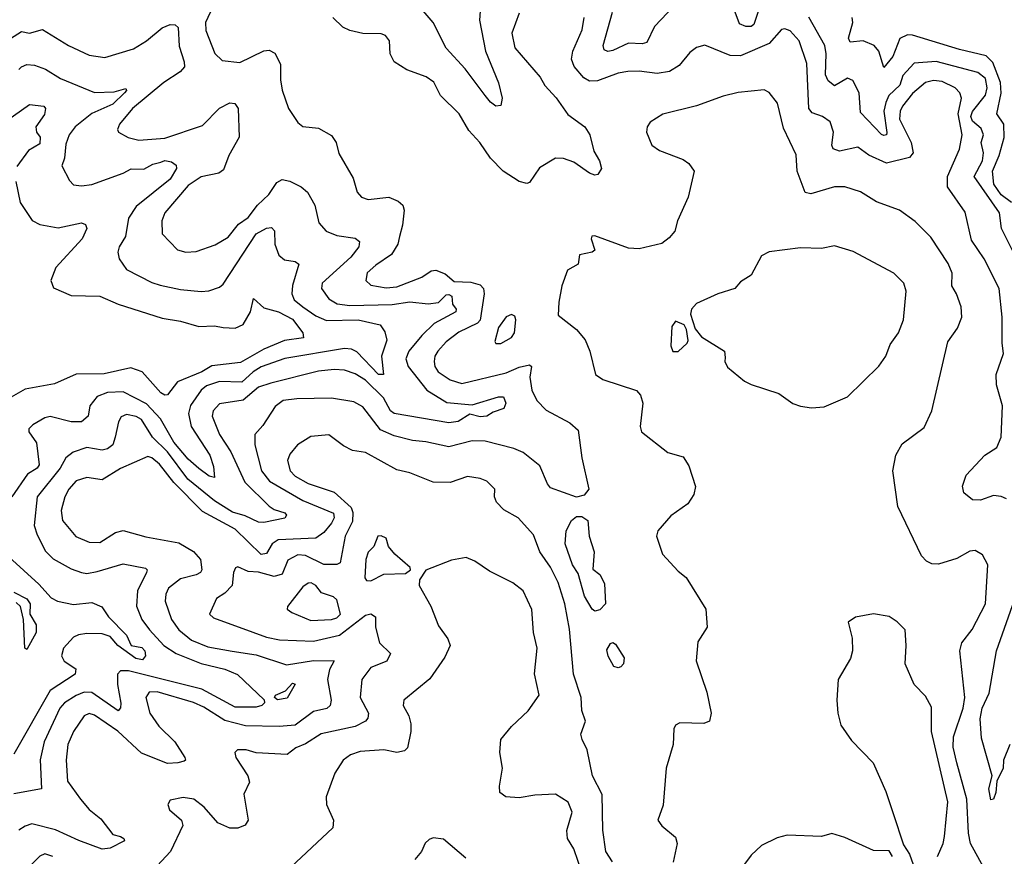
# Model space of a CAD drawing. Extents: x 1552033 to 1694788, y 811965 to 917215.
# Tile 578 of 632: x 1683058 to 1686837, y 878146 to 881356. Entities that reach past the tile are written whole.
import ezdxf

# ---------------------------------------------------------------- set-up
doc = ezdxf.new("R2010")
doc.units = 0

msp = doc.modelspace()

# ---------------------------------------------------------------- linework, layer by layer
at = {"layer": '0CON20XD'}
for points in [[(1684827.8, 881425), (1684822.6, 881355), (1684846.1, 881235), (1684895, 881113.8), (1684909.2, 881055), (1684905, 881027.5), (1684885.9, 881024.1), (1684865, 881039.4), (1684845, 881065.8), (1684768.2, 881168.2), (1684695, 881246.9), (1684645, 881345.7), (1684570, 881435)], [(1685593.3, 881435), (1685495, 881330.4), (1685465, 881268.8), (1685446.8, 881263.2), (1685395, 881266.1), (1685335, 881238.1), (1685314.7, 881234.7), (1685301.2, 881241.2), (1685297, 881257), (1685333.1, 881385)], [(1683799.1, 881405), (1683771.6, 881345), (1683772.8, 881315), (1683806.7, 881226.7), (1683835, 881200), (1683902.5, 881192.5), (1683995, 881236.2), (1684015, 881239.2), (1684037.2, 881227.2), (1684059.4, 881185), (1684058.6, 881125), (1684065.6, 881085.6), (1684089.2, 881015), (1684125, 880961.2), (1684145, 880946), (1684205, 880939.6), (1684255, 880911.8), (1684273.2, 880885), (1684282.6, 880842.6), (1684337.7, 880747.7), (1684353.1, 880695), (1684369.2, 880675), (1684395, 880666.2), (1684475, 880675.4), (1684510.5, 880660.5), (1684528.9, 880645), (1684533.8, 880625), (1684527.4, 880567.4), (1684515.4, 880524.6)], [(1685894.8, 881395), (1685875, 881337.5), (1685865, 881330.2), (1685845, 881330.2), (1685820.6, 881340.6), (1685796.8, 881405)], [(1684975, 881380.8), (1684946.2, 881305), (1684958.6, 881248.6), (1685055.2, 881135.2), (1685073.5, 881103.5), (1685116.8, 881056.8), (1685161.9, 880991.9), (1685226.5, 880945), (1685245.9, 880915), (1685261.8, 880851.8), (1685283.1, 880815), (1685291.2, 880785), (1685277.5, 880762.5), (1685265, 880760), (1685245, 880766.9), (1685185, 880810), (1685145, 880823.1), (1685115, 880824.5), (1685052.7, 880787.3), (1685015, 880732), (1685005, 880728.1), (1684975, 880735.7), (1684913.3, 880775), (1684865.4, 880825), (1684824.4, 880885), (1684781.7, 880931.7), (1684745, 880995.6), (1684673.5, 881065), (1684647, 881117), (1684617.4, 881137.4), (1684543.3, 881163.3), (1684494.6, 881194.6), (1684480, 881225), (1684476.7, 881275), (1684462, 881295), (1684445, 881301.9), (1684375, 881303.3), (1684325, 881314.4), (1684297.6, 881327.6), (1684259.5, 881365)], [(1686845, 879518), (1686825, 879527.3), (1686795, 879530.4), (1686745, 879512.7), (1686715, 879514.5), (1686681.1, 879541.1), (1686675.9, 879565.9), (1686690.9, 879609.1), (1686762.2, 879685), (1686807.8, 879715), (1686824.4, 879755), (1686830.5, 879875), (1686806.9, 879955), (1686805.6, 879995), (1686834.5, 880075), (1686828.5, 880115), (1686829.3, 880215), (1686817.7, 880325), (1686759.2, 880439.1), (1686710.6, 880510.6), (1686687.2, 880617.3), (1686618.9, 880715), (1686618.8, 880755), (1686665, 880859.2), (1686675.6, 880914.4), (1686660.5, 880995), (1686672.5, 881055), (1686666.2, 881075), (1686648.5, 881095), (1686598.8, 881118.8), (1686565, 881123.3), (1686535, 881114.7), (1686485, 881073.7), (1686446, 881025), (1686437.4, 881005), (1686435.2, 880975), (1686479.8, 880885), (1686487.5, 880845), (1686473.1, 880826.9), (1686385, 880805.2), (1686316.6, 880836.6), (1686275, 880867.1), (1686205, 880851.6), (1686180.4, 880860.4), (1686175.3, 880875), (1686181.6, 880925), (1686168, 880965), (1686139.4, 880985), (1686098.9, 880998.9), (1686086.9, 881015), (1686078.6, 881188.6), (1686049.8, 881275), (1686015, 881313.2), (1685995, 881320.8), (1685981.3, 881318.7), (1685934.8, 881265.2), (1685825, 881217.5), (1685785, 881219.1), (1685687.9, 881257.9), (1685655, 881250), (1685629.6, 881230.4), (1685589.3, 881180.7), (1685552.5, 881157.5), (1685505, 881149.2), (1685435, 881158.7), (1685392.1, 881157.9), (1685355, 881150.8), (1685275, 881121.4), (1685245, 881120.2), (1685223.1, 881133.1), (1685186.5, 881176.5), (1685175.3, 881205), (1685181.4, 881235), (1685217, 881317), (1685224.5, 881365)], [(1686892.5, 880422.5), (1686826.1, 880555), (1686818.9, 880615), (1686720.7, 880755), (1686753.1, 880815), (1686756.7, 880845), (1686747.8, 880885), (1686757.6, 880915), (1686748.7, 880938.7), (1686715, 880966.7), (1686708.1, 880985), (1686715.5, 881004.5), (1686765, 881067.1), (1686771, 881095), (1686765, 881131.1), (1686735, 881153.2), (1686575, 881195.8), (1686490.5, 881189.5), (1686447.3, 881142.7), (1686436.2, 881105), (1686393.6, 881065), (1686381.9, 881038.1), (1686374.5, 881005), (1686386.4, 880923.6), (1686385.3, 880914.7), (1686375, 880912.5), (1686365, 880916.2), (1686285, 881000.8), (1686280.5, 881075), (1686255, 881122.5), (1686235, 881131.8), (1686185, 881102), (1686161.5, 881121.5), (1686151.3, 881145), (1686153.7, 881225), (1686147.6, 881257.6), (1686086.1, 881366.1)], [(1686865.1, 880655.1), (1686825, 880684.8), (1686796.2, 880725), (1686791.8, 880775), (1686817.6, 880835), (1686835.9, 880904.1), (1686834.7, 880955), (1686808, 880995), (1686825.4, 881074.6), (1686821.9, 881115), (1686792.6, 881192.6), (1686767.2, 881217.2), (1686665, 881241.9), (1686485, 881297.5), (1686465, 881298.8), (1686436.5, 881283.5), (1686409.7, 881215), (1686375, 881172.5), (1686355.2, 881235.2), (1686337.7, 881257.7), (1686295, 881274.7), (1686245, 881270), (1686239.4, 881285), (1686255.3, 881345), (1686252.9, 881365)], [(1682975, 881254.2), (1683065, 881310.8), (1683095, 881304.4), (1683145, 881318.1), (1683245, 881256.7), (1683325, 881220.6), (1683385, 881211.2), (1683495, 881243.9), (1683544.6, 881275.4), (1683605, 881325.4), (1683635, 881337.5), (1683655, 881337.1), (1683666, 881326), (1683669.7, 881255), (1683689.2, 881195), (1683690, 881175), (1683674, 881156), (1683611.6, 881115), (1683491.1, 881015), (1683440.5, 880955), (1683432.9, 880935), (1683437.5, 880925), (1683474, 880904), (1683515, 880894.6), (1683615, 880902), (1683760.1, 880949.9), (1683825, 881016.4), (1683865, 881037.8), (1683883.8, 881035), (1683896.5, 881015), (1683900.4, 880905), (1683860.2, 880835), (1683839.7, 880780.3), (1683822.4, 880767.6), (1683755, 880753.1), (1683705, 880719.7), (1683615, 880615.6), (1683603.2, 880585), (1683604.7, 880534.7), (1683663.3, 880473.3), (1683695, 880464.7), (1683735, 880466.6), (1683807.7, 880492.3), (1683857.6, 880522.4), (1683897.7, 880572.3), (1683935, 880596.9), (1683970.4, 880645), (1684013.8, 880685), (1684045, 880731.8), (1684065, 880743.2), (1684095, 880736.8), (1684138.5, 880715), (1684162.1, 880695), (1684190.4, 880645), (1684206.6, 880576.6), (1684234.4, 880545), (1684275, 880528.4), (1684345, 880518.5), (1684361.9, 880505), (1684359.6, 880485), (1684329.5, 880445), (1684218.7, 880345), (1684216.9, 880325), (1684244.6, 880285), (1684276.2, 880266.1), (1684325, 880259.5), (1684487.1, 880262.9), (1684555, 880273.3), (1684625.8, 880265.8), (1684665, 880271.3), (1684695, 880301.1), (1684705, 880301.6), (1684716.5, 880295), (1684718.9, 880265), (1684732.7, 880245), (1684731.9, 880235), (1684649.3, 880190.7), (1684601.1, 880145), (1684551.1, 880085), (1684539.5, 880055), (1684548.3, 880025), (1684620.5, 879935), (1684697.1, 879887.1), (1684795, 879877.9), (1684895, 879909.5), (1684915, 879908.6), (1684924.4, 879885), (1684916, 879865), (1684875, 879850.8), (1684851.2, 879835), (1684825, 879832.1), (1684785, 879842.7), (1684740.5, 879815), (1684705, 879809.4), (1684495, 879844.8), (1684481.3, 879855), (1684454.8, 879905), (1684385, 879972.6), (1684345, 879997.5), (1684305, 880011.2), (1684265, 880013.7), (1684205, 880007.1), (1684021.6, 879961.6), (1683975, 879946), (1683915, 879896.2), (1683825, 879882), (1683800.8, 879855), (1683796.3, 879835), (1683824.7, 879765), (1683868, 879698), (1683921.6, 879581.6), (1684015, 879489.5), (1684035, 879476.3), (1684075, 879464), (1684082.5, 879455), (1684076.1, 879443.9), (1683995, 879427.2), (1683975, 879428.1), (1683922.7, 879452.7), (1683875, 879466.7), (1683805, 879510.7), (1683703, 879593), (1683625, 879698.8), (1683568.2, 879755), (1683525, 879822), (1683505, 879834.1), (1683468.3, 879841.7), (1683447.8, 879832.2), (1683436.6, 879813.4), (1683424.1, 879754.1), (1683415.9, 879725), (1683395, 879709.2), (1683375, 879704.1), (1683315, 879714.2), (1683263.3, 879696.7), (1683234.6, 879675), (1683213.7, 879635), (1683125.2, 879525), (1683113.7, 879415), (1683125, 879379.4), (1683156.7, 879316.8), (1683187, 879287), (1683255, 879249.5), (1683294.7, 879234.7), (1683315, 879231.6), (1683355, 879238.4), (1683455, 879268.8), (1683541.4, 879251.4), (1683546.9, 879245), (1683544.4, 879235), (1683509.8, 879165), (1683505.7, 879105.7), (1683527.1, 879055), (1683555.8, 879015), (1683611.4, 878955), (1683658, 878925), (1683755, 878886.3), (1683845, 878864), (1683893.3, 878843.3), (1683996.2, 878746.2), (1683997.1, 878735), (1683986.7, 878725), (1683965, 878718.1), (1683885, 878719), (1683757.3, 878787.3), (1683475, 878857.7), (1683445, 878857.5), (1683433.9, 878845), (1683433.8, 878805), (1683445.6, 878734.4), (1683444.7, 878715.3), (1683436, 878705), (1683335, 878775.2), (1683305, 878776.6), (1683275, 878763.3), (1683230.3, 878735), (1683212.6, 878715), (1683152.4, 878585), (1683136.6, 878516.6), (1683141.4, 878405), (1683035, 878385.9)], [(1683055.2, 881165), (1683065, 881176), (1683085, 881184), (1683115, 881181.7), (1683156.9, 881166.9), (1683215, 881130.7), (1683345, 881076.4), (1683420, 881080), (1683465, 881092.5), (1683468, 881085), (1683460, 881075), (1683415, 881031.6), (1683335, 880996.9), (1683270.4, 880945), (1683247.6, 880915), (1683235, 880878.8), (1683230, 880825), (1683219.5, 880795), (1683248.9, 880738.9), (1683265, 880722.9), (1683295, 880718.9), (1683335, 880723.3), (1683455, 880767.7), (1683485.5, 880784.5), (1683535, 880783.2), (1683568.4, 880801.6), (1683599.7, 880809.7), (1683615, 880815.6), (1683641.2, 880811.2), (1683658.3, 880798.3), (1683660, 880785), (1683635.3, 880745), (1683505, 880640), (1683475.6, 880595), (1683463.5, 880525), (1683439.3, 880485), (1683434.5, 880464.5), (1683439.3, 880439.3), (1683467.5, 880397.5), (1683565, 880347.3), (1683597.1, 880337.1), (1683675, 880321.4), (1683755, 880313.3), (1683784, 880316), (1683825, 880330), (1683838.7, 880341.3), (1683965, 880534.5), (1684005, 880556.2), (1684025, 880559.5), (1684035.9, 880545.9), (1684036.9, 880495), (1684052.7, 880452.7), (1684074.7, 880434.7), (1684115, 880428.5), (1684128.7, 880418.7), (1684105, 880336.2), (1684102.5, 880305), (1684110.8, 880280.8), (1684144.1, 880254.1), (1684195, 880219.4), (1684235, 880201.7), (1684356.7, 880205), (1684441.1, 880185), (1684458.9, 880158.9), (1684467, 880127), (1684447.2, 880065), (1684454, 879995), (1684435, 879994.8), (1684351.9, 880081.9), (1684331.7, 880091.7), (1684304.8, 880094.8), (1684075, 880056.6), (1683985, 880024.8), (1683953.4, 880005), (1683910, 879965), (1683825, 879968.1), (1683775, 879951.6), (1683754.1, 879935), (1683713.5, 879876.5), (1683706.1, 879845), (1683716.1, 879795), (1683787.5, 879685), (1683801.4, 879641.4), (1683805, 879599.2), (1683785, 879604.8), (1683745, 879634.2), (1683705, 879670), (1683649.6, 879735), (1683597.9, 879825), (1683545, 879882.9), (1683455, 879928.6), (1683395, 879925.2), (1683355, 879910), (1683326.9, 879875), (1683320.5, 879835), (1683295, 879813.8), (1683255, 879813.7), (1683175, 879833.4), (1683155, 879829.2), (1683108.1, 879801.9), (1683093.2, 879786.8), (1683092.5, 879775), (1683122.4, 879732.4), (1683132.2, 879647.8), (1683124.6, 879635), (1683087.8, 879612.2), (1683027.5, 879525)], [(1686785, 878053.3), (1686707.5, 878195), (1686699.8, 878235), (1686692.6, 878365), (1686654.3, 878504.3), (1686641.1, 878565), (1686642.6, 878605), (1686678.7, 878715), (1686686.1, 878756.1), (1686666.2, 878935), (1686674.5, 878965), (1686713.8, 879016.2), (1686764.6, 879115), (1686774.1, 879264.1), (1686752.7, 879302.7), (1686725, 879319.2), (1686705, 879317.1), (1686655, 879289.4), (1686585, 879266.7), (1686558.3, 879268.3), (1686538.3, 879278.3), (1686518.7, 879298.7), (1686428.6, 879488.6), (1686409.2, 879625), (1686420, 879685), (1686445, 879728.8), (1686529.1, 879790.9), (1686559.2, 879855), (1686619.6, 880120.4), (1686657.8, 880172.2), (1686674.5, 880215.5), (1686671.5, 880255), (1686653.6, 880305), (1686635.4, 880335), (1686636.5, 880383.5), (1686620.9, 880420.9), (1686555, 880521.4), (1686495, 880581.4), (1686435, 880625.6), (1686346.9, 880656.9), (1686285.4, 880695.4), (1686225, 880714.5), (1686185, 880714.6), (1686095, 880687.8), (1686072.8, 880692.7), (1686041.5, 880775), (1686038, 880838), (1685990, 880940), (1685966.1, 881036.1), (1685935, 881076.7), (1685915, 881087.1), (1685815, 881076.9), (1685757.4, 881062.6), (1685655, 881026.1), (1685526.2, 880993.8), (1685477.3, 880962.7), (1685466.2, 880945), (1685464, 880925), (1685484.6, 880874.6), (1685513.8, 880853.8), (1685605, 880819.4), (1685625.7, 880805), (1685646.7, 880775), (1685624.1, 880675.9), (1685582.5, 880585), (1685572, 880545), (1685550.9, 880519.1), (1685522.4, 880497.6), (1685435, 880477.1), (1685395, 880479.3), (1685265, 880526.9), (1685254.3, 880525.7), (1685251.2, 880515), (1685265, 880472.5), (1685255.6, 880464.4), (1685205.9, 880454.1), (1685201.5, 880418.5), (1685160.8, 880395), (1685139.2, 880335), (1685127.3, 880272.7), (1685125, 880222.5), (1685195, 880167.5), (1685228, 880128), (1685246.5, 880085), (1685268, 879995), (1685295.5, 879975.5), (1685425, 879933.8), (1685441.2, 879915), (1685450, 879885), (1685439.2, 879795), (1685444, 879775), (1685545, 879695.6), (1685605, 879679.2), (1685625.6, 879645), (1685651.4, 879565), (1685645.6, 879534.4), (1685621.9, 879498.1), (1685557.1, 879452.9), (1685507.5, 879395), (1685502.5, 879375), (1685525.7, 879305.7), (1685585, 879240), (1685615.5, 879215.5), (1685691.2, 879095), (1685696.2, 879025), (1685661.2, 878968.8), (1685654.2, 878895.8), (1685695.5, 878775.5), (1685711.4, 878695), (1685705.7, 878664.3), (1685683.9, 878656.1), (1685591.4, 878658.6), (1685575, 878650), (1685569.2, 878635), (1685565.6, 878575), (1685539.5, 878485), (1685527.2, 878342.8), (1685506.9, 878285), (1685522.8, 878262.8), (1685575, 878220), (1685580.9, 878195), (1685566.2, 878123.8)], [(1683004, 880966), (1683095, 881030.6), (1683150, 881025), (1683156.7, 881015), (1683153, 880993), (1683119.6, 880945), (1683121.8, 880925), (1683137.1, 880905), (1683135, 880879.4), (1683091.8, 880855), (1683047.4, 880792.6)], [(1683043.2, 880735), (1683059.3, 880655), (1683105.3, 880585.3), (1683135, 880570.6), (1683205, 880557.6), (1683295, 880576.4), (1683310, 880570), (1683315.6, 880555.6), (1683297.5, 880515), (1683197.1, 880405), (1683178, 880355), (1683187.8, 880327.8), (1683255, 880298.6), (1683365, 880295.3), (1683435.3, 880265.3), (1683605, 880211.6), (1683675, 880200), (1683745, 880179.4), (1683805, 880181.9), (1683838.8, 880175), (1683885, 880172.5), (1683915, 880187.3), (1683943.6, 880235), (1683955, 880286), (1683995, 880250.8), (1684050.9, 880235), (1684105, 880207.3), (1684144.7, 880155), (1684147.3, 880135), (1684074.3, 880125.7), (1683995, 880091.9), (1683905, 880041.2), (1683795, 880028.5), (1683757.3, 880005), (1683663.6, 879966.4), (1683625, 879917.3), (1683615, 879915.4), (1683599.1, 879925), (1683527.8, 880005), (1683485, 880020.2), (1683382, 879998), (1683274.1, 879995.9), (1683191.5, 879958.5), (1683078.9, 879938.9), (1682997.9, 879892.1)], [(1684515.4, 880524.6), (1684509.1, 880495), (1684484.5, 880455), (1684424.5, 880415), (1684391.8, 880385), (1684386.7, 880355), (1684405, 880337.1), (1684465, 880327), (1684505, 880331.7), (1684601.2, 880368.8), (1684637, 880393), (1684654.7, 880395.3), (1684691.1, 880381.1), (1684725, 880352.3), (1684789.7, 880349.7), (1684825, 880338.9), (1684838, 880325), (1684841.1, 880305), (1684825, 880204), (1684815, 880192.2), (1684743.1, 880156.9), (1684695, 880119.7), (1684663.4, 880085), (1684651.2, 880065), (1684648.6, 880045), (1684651.9, 880025), (1684664.7, 880005), (1684709.5, 879975), (1684755, 879960.4), (1684925, 880000.7), (1684975, 880022.9), (1685015, 880031.4), (1685022.5, 880025), (1685015.5, 879985), (1685024.2, 879935), (1685043.1, 879895), (1685078.5, 879858.5), (1685169.9, 879809.9), (1685200.8, 879780.8), (1685215.7, 879675.7), (1685242, 879555), (1685225, 879532.2), (1685195, 879523.8), (1685095, 879560.5), (1685083.2, 879575), (1685054, 879644), (1684990.6, 879695), (1684955, 879711.4), (1684845, 879739.7), (1684795, 879740.7), (1684705, 879716.8), (1684617, 879737), (1684565, 879742.2), (1684495, 879760), (1684443, 879783), (1684375, 879871.2), (1684340.4, 879890.4), (1684255, 879904.2), (1684121, 879901), (1684069.4, 879895), (1684038, 879872), (1683990.8, 879799.2), (1683960, 879765), (1683960.3, 879725), (1683985.5, 879625.5), (1684017.1, 879585), (1684145, 879511.2), (1684262.5, 879462.5), (1684265.5, 879445), (1684255, 879424.2), (1684225, 879388.9), (1684195, 879367.3), (1684049.6, 879360.4), (1684027.1, 879345), (1684005, 879307.9), (1683985, 879304.4), (1683885, 879401.9), (1683759.7, 879469.7), (1683650.1, 879580.1), (1683595, 879651.2), (1683565, 879675.7), (1683550, 879680), (1683445, 879634.7), (1683375, 879590.6), (1683315, 879600), (1683275, 879586.6), (1683247.1, 879555), (1683230.6, 879525), (1683217.4, 879472.6), (1683222.8, 879435), (1683273.9, 879373.9), (1683325, 879351.3), (1683365, 879349.7), (1683425, 879389.2), (1683455, 879396.8), (1683541.8, 879371.8), (1683668.8, 879348.8), (1683725, 879316.2), (1683752.2, 879285), (1683757.1, 879245), (1683751.9, 879235), (1683735, 879226.1), (1683675, 879210.3), (1683629.3, 879175), (1683618.4, 879151.6), (1683615.9, 879125), (1683640, 879055), (1683668.7, 879015), (1683717.1, 878975), (1683780.1, 878950.1), (1683873.9, 878933.9), (1683965, 878919.6), (1684081.5, 878881.5), (1684185, 878897), (1684265, 878896.2), (1684246.9, 878863.1), (1684239.2, 878825), (1684253.4, 878745), (1684249.6, 878725), (1684236.8, 878713.2), (1684185, 878701.8), (1684115, 878649.6), (1684053.8, 878643.8), (1683925, 878647.1), (1683845, 878666.9), (1683765, 878718.2), (1683725, 878735.8), (1683585, 878777.2), (1683555, 878776), (1683541.5, 878755), (1683557.1, 878695), (1683591.8, 878645), (1683653.1, 878585), (1683691.9, 878525), (1683694, 878515), (1683689.1, 878510.9), (1683665, 878504.7), (1683625, 878501.9), (1683525, 878542.4), (1683435, 878626.1), (1683345, 878688), (1683325, 878693.8), (1683305, 878685.4), (1683265, 878625.6), (1683242.6, 878575), (1683236.7, 878515), (1683241.9, 878435), (1683290.8, 878365), (1683325.2, 878325.2), (1683369.6, 878289.6), (1683415, 878230), (1683445, 878222.5), (1683457.5, 878215), (1683460, 878205), (1683405, 878177.1), (1683375, 878173.8), (1683285, 878206.6), (1683195, 878248.4), (1683105, 878270.3), (1683078.5, 878261.5), (1683055, 878246.4)], [(1686096.4, 879866.4), (1686145, 879871.2), (1686235, 879909.2), (1686355, 880027.5), (1686381.9, 880065), (1686399.5, 880110.5), (1686431.2, 880155), (1686449.5, 880205), (1686460.5, 880315), (1686451.9, 880345), (1686413.1, 880383.1), (1686257.2, 880467.2), (1686185, 880489.2), (1686135, 880478.6), (1686055, 880481.4), (1685934.3, 880465.7), (1685905, 880450), (1685865, 880376.2), (1685825, 880350), (1685803.3, 880325), (1685737.5, 880305), (1685655, 880266.7), (1685636.7, 880245), (1685633.1, 880226.9), (1685650.5, 880170.5), (1685675, 880138.8), (1685762.5, 880085), (1685765, 880060), (1685763.8, 880045), (1685775, 880023.3), (1685839.5, 879969.5), (1685865, 879956.2), (1685971.7, 879921.7), (1686025, 879883.3), (1686055, 879873.3), (1686096.4, 879866.4)], [(1684885, 880113.8), (1684905, 880114.2), (1684945, 880137.5), (1684956.9, 880155), (1684962.5, 880205), (1684958.1, 880218.1), (1684945.7, 880225.7), (1684925, 880215.8), (1684895.5, 880175), (1684881.7, 880121.7), (1684885, 880113.8)], [(1685585, 880083.3), (1685620, 880115), (1685623.8, 880125), (1685617.1, 880167.1), (1685608, 880185), (1685575, 880200), (1685560.7, 880179.3), (1685556.7, 880105), (1685565, 880083.3), (1685585, 880083.3)], [(1685333.1, 878125), (1685308.2, 878165), (1685296.3, 878246.3), (1685293.1, 878383.1), (1685256.1, 878455), (1685235.5, 878555), (1685216.2, 878593.8), (1685211.4, 878615), (1685229.5, 878665), (1685216, 878706), (1685212.7, 878755), (1685183.5, 878845), (1685167.9, 879017.9), (1685150, 879115), (1685125, 879196.7), (1685095, 879256.2), (1685053.8, 879315), (1685030, 879380), (1684971.4, 879445), (1684916.2, 879476.2), (1684888, 879505), (1684880, 879525), (1684881.2, 879555), (1684851.2, 879585), (1684825, 879596.4), (1684776.8, 879603.2), (1684709.8, 879580.2), (1684645, 879581.8), (1684555, 879617.7), (1684505, 879629.2), (1684385.3, 879695.3), (1684335, 879703.5), (1684301.3, 879721.3), (1684245, 879763.1), (1684175, 879757.5), (1684124.4, 879725), (1684095, 879689.2), (1684086.4, 879665), (1684095.4, 879625), (1684115.5, 879605), (1684165, 879577.1), (1684265, 879543.5), (1684330.7, 879485), (1684336.8, 879465), (1684335, 879431.2), (1684306.9, 879375), (1684287.5, 879272.5), (1684275, 879265.4), (1684225, 879266), (1684155, 879300.2), (1684125, 879303.4), (1684087, 879283), (1684065, 879228.8), (1684035, 879220.2), (1683975, 879236.2), (1683935, 879239.2), (1683895, 879257.1), (1683886.7, 879253.3), (1683878.8, 879235), (1683873.3, 879185), (1683845, 879156.2), (1683813.3, 879135), (1683786, 879075), (1683801.4, 879061.4), (1683953.2, 879006.8), (1684005, 878986.8), (1684055, 878976.5), (1684185, 878971.7), (1684285, 878995.1), (1684385, 879071.3), (1684406, 879076), (1684423.1, 879065), (1684423.9, 879025), (1684439.1, 878965), (1684481.1, 878925), (1684467.3, 878895), (1684405, 878870.4), (1684371.5, 878825), (1684365.3, 878755), (1684397.1, 878695), (1684394.2, 878675.8), (1684385.2, 878664.8), (1684345.9, 878644.1), (1684215, 878615.6), (1684155, 878577.5), (1684118, 878562), (1684085, 878537.3), (1683965, 878543.3), (1683927.5, 878555), (1683893.3, 878555), (1683884, 878545), (1683887.5, 878525), (1683933.8, 878455), (1683939.5, 878430.5), (1683918.1, 878385), (1683934.4, 878285), (1683923.7, 878266.3), (1683895, 878253.8), (1683865, 878253.9), (1683817.8, 878275), (1683766.2, 878335), (1683725.8, 878365), (1683685, 878372.5), (1683635, 878361.2), (1683626, 878345), (1683632.9, 878325), (1683679.4, 878285), (1683684.4, 878265), (1683636.1, 878165), (1683585, 878110)], [(1685265, 879087.1), (1685255, 879094.3), (1685225.5, 879145), (1685201.6, 879231.6), (1685179.5, 879265), (1685152, 879345), (1685155.7, 879395), (1685175.6, 879435), (1685195, 879450.5), (1685215, 879450.6), (1685238, 879435), (1685243.8, 879375), (1685263.3, 879315), (1685258.3, 879248.3), (1685285, 879227.5), (1685302.7, 879192.7), (1685305.7, 879115), (1685285, 879091.4), (1685265, 879087.1)], [(1684405, 879202.7), (1684455, 879229.2), (1684538.3, 879231.7), (1684557.5, 879245), (1684556.7, 879255), (1684498, 879305), (1684473.3, 879335), (1684465, 879367.5), (1684445, 879376.2), (1684432.5, 879375), (1684417.5, 879335), (1684395, 879313.3), (1684386.4, 879285), (1684382.7, 879215), (1684388.8, 879205), (1684405, 879202.7)], [(1683016.8, 879295), (1683130.8, 879190.8), (1683178.1, 879138.1), (1683202.9, 879125), (1683265, 879111.8), (1683335, 879120.5), (1683373.8, 879103.8), (1683398.9, 879065), (1683468.3, 878995), (1683485.4, 878955.4), (1683527.3, 878947.3), (1683537.8, 878935), (1683541.1, 878915), (1683529.3, 878900.7), (1683504, 878905), (1683435, 878954.8), (1683405, 878989.1), (1683375, 878999.7), (1683315, 879000.5), (1683283.8, 878996.2), (1683265, 878986.6), (1683225.7, 878945), (1683218.9, 878915), (1683228.2, 878895), (1683272.9, 878865), (1683271.1, 878845), (1683175, 878781.8), (1683035, 878537.8)], [(1685217.6, 878077.6), (1685185.3, 878175.3), (1685160.5, 878215), (1685157.5, 878245), (1685178.2, 878315), (1685163.6, 878353.6), (1685115, 878384.4), (1685035, 878380.9), (1684975, 878370.6), (1684924.3, 878374.3), (1684901.2, 878391.2), (1684899.4, 878415), (1684911.1, 878485), (1684901.1, 878545), (1684904.4, 878595), (1684945, 878644.2), (1685010, 878705), (1685051.2, 878765), (1685034.2, 878845.8), (1685044.4, 878945), (1685030, 879005), (1685023, 879093), (1684990, 879165), (1684951.2, 879195), (1684860.6, 879240.6), (1684805, 879278.6), (1684772.1, 879292.1), (1684715, 879282.9), (1684616.4, 879243.6), (1684592.7, 879207.3), (1684590.8, 879185), (1684636.3, 879106.3), (1684665, 879030), (1684700.9, 878980.9), (1684710.6, 878955), (1684690.2, 878909.8), (1684632.4, 878827.6), (1684531.9, 878745), (1684530, 878725), (1684550.9, 878685), (1684558.9, 878655), (1684559.3, 878625), (1684547, 878563), (1684535, 878551.5), (1684505, 878544), (1684455, 878555.3), (1684365, 878548.5), (1684327.5, 878535), (1684299.2, 878515), (1684267.1, 878465), (1684234.3, 878375), (1684235.7, 878345), (1684262.5, 878285), (1684259.2, 878255), (1684098.8, 878105)], [(1686858.7, 878575), (1686834.4, 878515), (1686832.5, 878485), (1686808.1, 878435), (1686805, 878390.8), (1686795, 878366), (1686785, 878363.3), (1686777.8, 878405), (1686790, 878455), (1686749.8, 878599.8), (1686743.9, 878673.9), (1686752.3, 878715), (1686778.3, 878771.7), (1686807.1, 878935), (1686923.7, 879265)], [(1683035, 879160), (1683085, 879134.4), (1683097.8, 879115), (1683096.2, 879075), (1683121.5, 879035), (1683121.5, 879005), (1683085, 878940), (1683077.5, 878945), (1683072.5, 879055), (1683060.8, 879105), (1683045, 879120)], [(1684175, 879050.8), (1684255, 879054.8), (1684275, 879061.1), (1684288.8, 879075), (1684275, 879130), (1684262.3, 879142.3), (1684216.9, 879156.9), (1684195, 879185.4), (1684176.7, 879195), (1684165, 879194.4), (1684145, 879180.6), (1684085.7, 879105), (1684084.2, 879095), (1684102.1, 879082.1), (1684175, 879050.8)], [(1686580, 878145), (1686602.2, 878195), (1686607.6, 878222.4), (1686620.2, 878355), (1686557.9, 878625), (1686558.1, 878718.1), (1686535, 878760.8), (1686490.8, 878805), (1686456, 878885), (1686460.8, 878955), (1686456.2, 879015), (1686425.8, 879045.8), (1686395, 879066.2), (1686335, 879076), (1686266.1, 879063.9), (1686237.5, 879045), (1686253.6, 878983.6), (1686253.8, 878935), (1686246.2, 878905), (1686198.8, 878825), (1686194.1, 878745.9), (1686197.5, 878695), (1686209.7, 878649.7), (1686250.6, 878590.6), (1686334, 878505), (1686382.5, 878395), (1686410.3, 878310.3), (1686450.5, 878190.5), (1686473.3, 878155), (1686487.5, 878115)], [(1685355, 878869.5), (1685338.6, 878875), (1685316, 878914), (1685311.1, 878938.9), (1685325, 878963.3), (1685335, 878966.7), (1685345, 878960), (1685377.6, 878907.6), (1685375.7, 878885), (1685365, 878873.3), (1685355, 878869.5)], [(1684047.2, 878747.2), (1684035.8, 878755), (1684040, 878765), (1684078.5, 878781.5), (1684105, 878810), (1684115, 878806.9), (1684085, 878753.2), (1684047.2, 878747.2)], [(1684769.7, 878139.7), (1684685, 878212.5), (1684645, 878216.7), (1684629.3, 878210.7), (1684613.9, 878196.1), (1684600, 878165), (1684575, 878133.8)], [(1686407.5, 878145), (1686395, 878167.5), (1686335, 878168), (1686225, 878218.8), (1686175, 878233.3), (1686135, 878222.5), (1686003, 878227), (1685965, 878217.5), (1685905, 878188), (1685865, 878151.2), (1685824.2, 878095)], [(1683185, 878145.6), (1683155, 878155.5), (1683135, 878146.7), (1683103.5, 878115)]]:
    msp.add_lwpolyline(points, dxfattribs=at)

doc.saveas('drawing.dxf')
